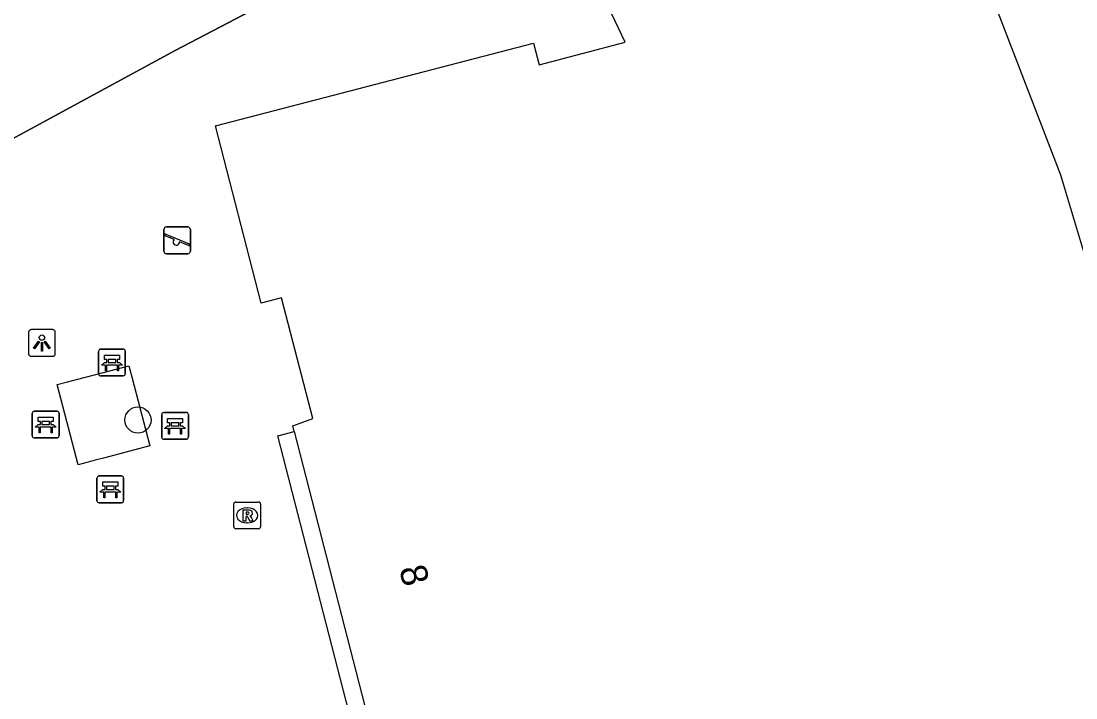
# Model space of a CAD drawing. Extents: x 163010 to 163853, y 382793 to 383982.
# Drawn here: x 163496.42 to 163535.87, y 383571.41 to 383596.72 of the extents above; entities that cross this region are included whole.
import ezdxf

# ---------------------------------------------------------------- set-up
doc = ezdxf.new("R2010")
doc.units = 0
for name, color, linetype in [('IMGEO_Bank', 7, 'Continuous'), ('IMGEO_Boom', 7, 'Continuous'), ('IMGEO_Hek', 7, 'Continuous'), ('IMGEO_Lichtpunt', 7, 'Continuous'), ('IMGEO_Pand', 7, 'Continuous'), ('IMGEO_Pand_nummerreeks', 7, 'Continuous'), ('IMGEO_Rioolput', 7, 'Continuous'), ('IMGEO_Speelvoorziening', 7, 'Continuous'), ('IMGEO_Voetpad_open', 7, 'Continuous')]:
    doc.layers.add(name, color=color, linetype=linetype)

msp = doc.modelspace()

# ---------------------------------------------------------------- linework, layer by layer
at = {"layer": 'IMGEO_Bank'}
for p, q in [((163499.318, 383583.528), (163499.318, 383584.369)), ((163499.318, 383584.369), (163499.318, 383583.528)), ((163499.393, 383584.453), (163500.234, 383584.453)), ((163500.234, 383584.453), (163499.393, 383584.453)), ((163500.318, 383584.378), (163500.318, 383583.537)), ((163500.318, 383583.537), (163500.318, 383584.378)), ((163500.015, 383583.851), (163499.622, 383583.851)), ((163499.627, 383583.959), (163499.627, 383584.065)), ((163499.671, 383584.065), (163499.671, 383583.959)), ((163499.959, 383584.071), (163499.677, 383584.071)), ((163499.677, 383583.953), (163499.959, 383583.953)), ((163499.965, 383583.959), (163499.965, 383584.065)), ((163500.009, 383584.065), (163500.009, 383583.959)), ((163500.243, 383583.453), (163499.402, 383583.453)), ((163499.402, 383583.453), (163500.243, 383583.453)), ((163496.838, 383581.208), (163496.838, 383582.049)), ((163496.838, 383582.049), (163496.838, 383581.208)), ((163496.913, 383582.133), (163497.754, 383582.133)), ((163497.754, 383582.133), (163496.913, 383582.133)), ((163497.838, 383582.058), (163497.838, 383581.217)), ((163497.838, 383581.217), (163497.838, 383582.058)), ((163501.678, 383581.157), (163501.678, 383581.998)), ((163501.678, 383581.998), (163501.678, 383581.157)), ((163501.753, 383582.082), (163502.594, 383582.082)), ((163502.594, 383582.082), (163501.753, 383582.082)), ((163502.678, 383582.007), (163502.678, 383581.166)), ((163502.678, 383581.166), (163502.678, 383582.007)), ((163497.535, 383581.531), (163497.142, 383581.531)), ((163497.147, 383581.639), (163497.147, 383581.745)), ((163497.191, 383581.745), (163497.191, 383581.639)), ((163497.479, 383581.751), (163497.197, 383581.751)), ((163497.197, 383581.633), (163497.479, 383581.633)), ((163497.485, 383581.639), (163497.485, 383581.745)), ((163497.529, 383581.745), (163497.529, 383581.639)), ((163502.375, 383581.48), (163501.982, 383581.48)), ((163501.987, 383581.588), (163501.987, 383581.694)), ((163502.031, 383581.694), (163502.031, 383581.588)), ((163502.319, 383581.7), (163502.037, 383581.7)), ((163502.037, 383581.582), (163502.319, 383581.582)), ((163502.325, 383581.588), (163502.325, 383581.694)), ((163502.369, 383581.694), (163502.369, 383581.588)), ((163497.763, 383581.133), (163496.922, 383581.133)), ((163496.922, 383581.133), (163497.763, 383581.133)), ((163502.603, 383581.082), (163501.762, 383581.082)), ((163501.762, 383581.082), (163502.603, 383581.082)), ((163499.255, 383578.782), (163499.255, 383579.623)), ((163499.255, 383579.623), (163499.255, 383578.782)), ((163499.33, 383579.707), (163500.171, 383579.707)), ((163500.171, 383579.707), (163499.33, 383579.707)), ((163500.255, 383579.632), (163500.255, 383578.791)), ((163500.255, 383578.791), (163500.255, 383579.632)), ((163499.952, 383579.105), (163499.559, 383579.105)), ((163499.564, 383579.213), (163499.564, 383579.319)), ((163499.608, 383579.319), (163499.608, 383579.213)), ((163499.896, 383579.325), (163499.614, 383579.325)), ((163499.614, 383579.207), (163499.896, 383579.207)), ((163499.902, 383579.213), (163499.902, 383579.319)), ((163499.946, 383579.319), (163499.946, 383579.213)), ((163500.18, 383578.707), (163499.339, 383578.707)), ((163499.339, 383578.707), (163500.18, 383578.707))]:
    msp.add_line(p, q, dxfattribs=at)
for points in [[(163499.621, 383584.071), (163499.535, 383584.071), (163499.535, 383584.232), (163500.098, 383584.232), (163500.098, 383584.071), (163500.015, 383584.071)], [(163499.565, 383583.851), (163499.423, 383583.851), (163499.535, 383583.953), (163499.621, 383583.953)], [(163499.615, 383583.844), (163499.615, 383583.637), (163499.572, 383583.637), (163499.572, 383583.844)], [(163500.015, 383583.953), (163500.098, 383583.953), (163500.21, 383583.851), (163500.071, 383583.851)], [(163500.065, 383583.844), (163500.065, 383583.637), (163500.021, 383583.637), (163500.021, 383583.844)], [(163497.141, 383581.751), (163497.055, 383581.751), (163497.055, 383581.912), (163497.618, 383581.912), (163497.618, 383581.751), (163497.535, 383581.751)], [(163501.981, 383581.7), (163501.895, 383581.7), (163501.895, 383581.861), (163502.458, 383581.861), (163502.458, 383581.7), (163502.375, 383581.7)], [(163497.085, 383581.531), (163496.943, 383581.531), (163497.055, 383581.633), (163497.141, 383581.633)], [(163497.135, 383581.524), (163497.135, 383581.317), (163497.092, 383581.317), (163497.092, 383581.524)], [(163497.535, 383581.633), (163497.618, 383581.633), (163497.73, 383581.531), (163497.591, 383581.531)], [(163497.585, 383581.524), (163497.585, 383581.317), (163497.541, 383581.317), (163497.541, 383581.524)], [(163501.925, 383581.48), (163501.783, 383581.48), (163501.895, 383581.582), (163501.981, 383581.582)], [(163501.975, 383581.473), (163501.975, 383581.266), (163501.932, 383581.266), (163501.932, 383581.473)], [(163502.375, 383581.582), (163502.458, 383581.582), (163502.57, 383581.48), (163502.431, 383581.48)], [(163502.425, 383581.473), (163502.425, 383581.266), (163502.381, 383581.266), (163502.381, 383581.473)], [(163499.558, 383579.325), (163499.472, 383579.325), (163499.472, 383579.486), (163500.035, 383579.486), (163500.035, 383579.325), (163499.952, 383579.325)], [(163499.502, 383579.105), (163499.36, 383579.105), (163499.472, 383579.207), (163499.558, 383579.207)], [(163499.552, 383579.098), (163499.552, 383578.891), (163499.509, 383578.891), (163499.509, 383579.098)], [(163499.952, 383579.207), (163500.035, 383579.207), (163500.147, 383579.105), (163500.008, 383579.105)], [(163500.002, 383579.098), (163500.002, 383578.891), (163499.958, 383578.891), (163499.958, 383579.098)]]:
    msp.add_lwpolyline(points, dxfattribs=at)
for centre, radius, start, end in [((163499.396, 383584.375), 0.0779, 92.4484, 184.2845), ((163499.396, 383584.375), 0.0779, 92.4484, 184.2845), ((163500.24, 383584.375), 0.0779, 2.4484, 94.2845), ((163500.24, 383584.375), 0.0779, 2.4484, 94.2845), ((163499.565, 383583.844), 0.00671, 2.8957, 87.1043), ((163499.622, 383583.844), 0.00671, 92.8957, 177.1043), ((163499.62, 383584.064), 0.00671, 2.8957, 87.1043), ((163499.62, 383583.96), 0.00671, 272.8957, 357.1043), ((163499.677, 383584.064), 0.00671, 92.8957, 177.1043), ((163499.677, 383583.96), 0.00671, 182.8957, 267.1043), ((163499.959, 383584.064), 0.00671, 2.8957, 87.1043), ((163499.959, 383583.96), 0.00671, 272.8957, 357.1043), ((163500.016, 383584.064), 0.00671, 92.8957, 177.1043), ((163500.016, 383583.96), 0.00671, 182.8957, 267.1043), ((163500.014, 383583.844), 0.00671, 2.8957, 87.1043), ((163500.071, 383583.844), 0.00671, 92.8957, 177.1043), ((163499.396, 383583.531), 0.0779, 182.4484, 274.2845), ((163499.396, 383583.531), 0.0779, 182.4484, 274.2845), ((163500.24, 383583.531), 0.0779, 272.4484, 4.2845), ((163500.24, 383583.531), 0.0779, 272.4484, 4.2845), ((163496.916, 383582.055), 0.0779, 92.4484, 184.2845), ((163496.916, 383582.055), 0.0779, 92.4484, 184.2845), ((163497.76, 383582.055), 0.0779, 2.4484, 94.2845), ((163497.76, 383582.055), 0.0779, 2.4484, 94.2845), ((163501.756, 383582.004), 0.0779, 92.4484, 184.2845), ((163501.756, 383582.004), 0.0779, 92.4484, 184.2845), ((163502.6, 383582.004), 0.0779, 2.4484, 94.2845), ((163502.6, 383582.004), 0.0779, 2.4484, 94.2845), ((163497.085, 383581.524), 0.00671, 2.8957, 87.1043), ((163497.142, 383581.524), 0.00671, 92.8957, 177.1043), ((163497.14, 383581.744), 0.00671, 2.8957, 87.1043), ((163497.14, 383581.64), 0.00671, 272.8957, 357.1043), ((163497.197, 383581.744), 0.00671, 92.8957, 177.1043), ((163497.197, 383581.64), 0.00671, 182.8957, 267.1043), ((163497.479, 383581.744), 0.00671, 2.8957, 87.1043), ((163497.479, 383581.64), 0.00671, 272.8957, 357.1043), ((163497.536, 383581.744), 0.00671, 92.8957, 177.1043), ((163497.536, 383581.64), 0.00671, 182.8957, 267.1043), ((163497.534, 383581.524), 0.00671, 2.8957, 87.1043), ((163497.591, 383581.524), 0.00671, 92.8957, 177.1043), ((163501.925, 383581.473), 0.00671, 2.8957, 87.1043), ((163501.982, 383581.473), 0.00671, 92.8957, 177.1043), ((163501.98, 383581.693), 0.00671, 2.8957, 87.1043), ((163501.98, 383581.589), 0.00671, 272.8957, 357.1043), ((163502.037, 383581.693), 0.00671, 92.8957, 177.1043), ((163502.037, 383581.589), 0.00671, 182.8957, 267.1043), ((163502.319, 383581.693), 0.00671, 2.8957, 87.1043), ((163502.319, 383581.589), 0.00671, 272.8957, 357.1043), ((163502.376, 383581.693), 0.00671, 92.8957, 177.1043), ((163502.376, 383581.589), 0.00671, 182.8957, 267.1043), ((163502.374, 383581.473), 0.00671, 2.8957, 87.1043), ((163502.431, 383581.473), 0.00671, 92.8957, 177.1043), ((163496.916, 383581.211), 0.0779, 182.4484, 274.2845), ((163496.916, 383581.211), 0.0779, 182.4484, 274.2845), ((163497.76, 383581.211), 0.0779, 272.4484, 4.2845), ((163497.76, 383581.211), 0.0779, 272.4484, 4.2845), ((163501.756, 383581.16), 0.0779, 182.4484, 274.2845), ((163501.756, 383581.16), 0.0779, 182.4484, 274.2845), ((163502.6, 383581.16), 0.0779, 272.4484, 4.2845), ((163502.6, 383581.16), 0.0779, 272.4484, 4.2845), ((163499.333, 383579.629), 0.0779, 92.4484, 184.2845), ((163499.333, 383579.629), 0.0779, 92.4484, 184.2845), ((163500.177, 383579.629), 0.0779, 2.4484, 94.2845), ((163500.177, 383579.629), 0.0779, 2.4484, 94.2845), ((163499.502, 383579.098), 0.00671, 2.8957, 87.1043), ((163499.559, 383579.098), 0.00671, 92.8957, 177.1043), ((163499.557, 383579.318), 0.00671, 2.8957, 87.1043), ((163499.557, 383579.214), 0.00671, 272.8957, 357.1043), ((163499.614, 383579.318), 0.00671, 92.8957, 177.1043), ((163499.614, 383579.214), 0.00671, 182.8957, 267.1043), ((163499.896, 383579.318), 0.00671, 2.8957, 87.1043), ((163499.896, 383579.214), 0.00671, 272.8957, 357.1043), ((163499.953, 383579.318), 0.00671, 92.8957, 177.1043), ((163499.953, 383579.214), 0.00671, 182.8957, 267.1043), ((163499.951, 383579.098), 0.00671, 2.8957, 87.1043), ((163500.008, 383579.098), 0.00671, 92.8957, 177.1043), ((163499.333, 383578.785), 0.0779, 182.4484, 274.2845), ((163499.333, 383578.785), 0.0779, 182.4484, 274.2845), ((163500.177, 383578.785), 0.0779, 272.4484, 4.2845), ((163500.177, 383578.785), 0.0779, 272.4484, 4.2845)]:
    msp.add_arc(centre, radius, start, end, dxfattribs=at)
at = {"layer": 'IMGEO_Boom'}
msp.add_circle((163500.79, 383581.8), 0.489, dxfattribs=at)
at = {"layer": 'IMGEO_Hek'}
for points in [[(163502.183, 383595.625), (163516.226, 383602.973)], [(163493.744, 383591.049), (163502.183, 383595.625)]]:
    msp.add_lwpolyline(points, dxfattribs=at)
at = {"layer": 'IMGEO_Lichtpunt'}
for p, q in [((163496.701, 383585.086), (163496.701, 383584.279)), ((163496.701, 383585.086), (163496.701, 383584.279)), ((163497.603, 383585.181), (163496.795, 383585.181)), ((163497.603, 383585.181), (163496.795, 383585.181)), ((163497.697, 383584.279), (163497.697, 383585.086)), ((163497.697, 383584.279), (163497.697, 383585.086)), ((163496.795, 383584.185), (163497.603, 383584.185)), ((163496.795, 383584.185), (163497.603, 383584.185))]:
    msp.add_line(p, q, dxfattribs=at)
for points in [[(163497.075, 383584.75), (163497.114, 383584.722), (163496.926, 383584.46), (163496.888, 383584.487), (163497.075, 383584.75)], [(163497.177, 383584.702), (163497.224, 383584.702), (163497.224, 383584.38), (163497.177, 383584.38), (163497.177, 383584.702)], [(163497.287, 383584.722), (163497.325, 383584.749), (163497.512, 383584.487), (163497.473, 383584.459), (163497.287, 383584.722)]]:
    msp.add_lwpolyline(points, dxfattribs=at)
msp.add_circle((163497.2, 383584.884), 0.0994, dxfattribs=at)
for centre, start, end in [((163496.795, 383585.086), 90, 180), ((163496.795, 383585.086), 90, 180), ((163497.603, 383585.086), 0, 90), ((163497.603, 383585.086), 0, 90), ((163496.795, 383584.279), 180, 270), ((163496.795, 383584.279), 180, 270), ((163497.603, 383584.279), 270, 0), ((163497.603, 383584.279), 270, 360)]:
    msp.add_arc(centre, 0.0946, start, end, dxfattribs=at)
at = {"layer": 'IMGEO_Pand'}
for points in [[(163524.611, 383560.977), (163524.386, 383561.799), (163527.768, 383562.599), (163527.808, 383560.79), (163527.877, 383557.71), (163532.876, 383557.821), (163541.114, 383558.005), (163541.1, 383558.279), (163540.678, 383565.41), (163539.885, 383565.325), (163539.659, 383567.667), (163540.441, 383567.775), (163539.467, 383574.855), (163537.97, 383581.812), (163537.2, 383581.61), (163536.603, 383583.918), (163537.366, 383584.104), (163535.313, 383590.961), (163532.755, 383597.603), (163532.008, 383597.315), (163531.124, 383599.374), (163531.855, 383599.696), (163530.858, 383601.795), (163528.712, 383606.31)], [(163506.636, 383581.369), (163506.581, 383581.585), (163507.326, 383581.863), (163506.164, 383586.376), (163505.398, 383586.171), (163503.693, 383592.807), (163515.584, 383595.896), (163515.797, 383595.09), (163519.011, 383595.942), (163516.99, 383600.191)], [(163506.636, 383581.369), (163509.719, 383569.345)]]:
    msp.add_lwpolyline(points, dxfattribs=at)
at = {"layer": 'IMGEO_Rioolput'}
for p, q in [((163504.45, 383578.734), (163505.302, 383578.734)), ((163504.375, 383577.808), (163504.375, 383578.66)), ((163504.863, 383578.514), (163504.888, 383578.514)), ((163505.376, 383578.66), (163505.376, 383577.808)), ((163504.886, 383577.954), (163504.861, 383577.954)), ((163505.302, 383577.734), (163504.45, 383577.734))]:
    msp.add_line(p, q, dxfattribs=at)
for points in [[(163504.45, 383578.734), (163505.302, 383578.734)], [(163504.375, 383577.808), (163504.375, 383578.66)], [(163504.964, 383578.432), (163504.712, 383578.434), (163504.712, 383578.034)], [(163504.89, 383578.353), (163504.836, 383578.353), (163504.836, 383578.272)], [(163505.376, 383578.66), (163505.376, 383577.808)], [(163504.712, 383578.034), (163504.836, 383578.034), (163504.836, 383578.196), (163504.847, 383578.196)], [(163504.836, 383578.272), (163504.888, 383578.272)], [(163504.894, 383578.167), (163504.965, 383578.034), (163505.105, 383578.034), (163505.04, 383578.16)], [(163505.302, 383577.734), (163504.45, 383577.734)]]:
    msp.add_lwpolyline(points, dxfattribs=at)
for centre, radius, start, end in [((163504.452, 383578.658), 0.0765, 91.552, 178.448), ((163504.452, 383578.658), 0.0765, 91.552, 178.448), ((163505.3, 383578.658), 0.0765, 1.552, 88.448), ((163505.3, 383578.658), 0.0765, 1.552, 88.448), ((163504.896, 383578.257), 0.0964, 77.0061, 93.1865), ((163504.91, 383578.314), 0.0378, 276.6634, 79.6772), ((163504.963, 383578.322), 0.109, 350.3612, 89.416), ((163504.961, 383578.322), 0.112, 277.5842, 350.9817), ((163504.846, 383578.143), 0.0533, 26.0293, 88.6989), ((163504.872, 383578.461), 0.19, 274.7715, 282.9687), ((163504.945, 383578.107), 0.108, 29.5134, 73.7905), ((163504.452, 383577.81), 0.0765, 181.552, 268.448), ((163504.452, 383577.81), 0.0765, 181.552, 268.448), ((163505.3, 383577.81), 0.0765, 271.552, 358.448), ((163505.3, 383577.81), 0.0765, 271.552, 358.448)]:
    msp.add_arc(centre, radius, start, end, dxfattribs=at)
for centre, major_axis, ratio, start_param, end_param in [((163504.862, 383578.234), (-0.387, 0.002), 0.722429, 4.712389, 7.853982), ((163504.887, 383578.234), (-0.39, 0.002), 0.717154, 1.570796, 4.712389)]:
    msp.add_ellipse(centre, major_axis=major_axis, ratio=ratio, start_param=start_param, end_param=end_param, dxfattribs=at)
at = {"layer": 'IMGEO_Speelvoorziening'}
for p, q in [((163501.86, 383589.023), (163502.65, 383589.023)), ((163502.65, 383589.023), (163501.86, 383589.023)), ((163501.76, 383588.123), (163501.76, 383588.923)), ((163501.76, 383588.923), (163501.76, 383588.123)), ((163502.143, 383588.551), (163501.804, 383588.688)), ((163501.829, 383588.748), (163502.705, 383588.395)), ((163502.75, 383588.923), (163502.75, 383588.123)), ((163502.75, 383588.123), (163502.75, 383588.923)), ((163502.681, 383588.335), (163502.341, 383588.472)), ((163502.65, 383588.023), (163501.86, 383588.023)), ((163501.86, 383588.023), (163502.65, 383588.023))]:
    msp.add_line(p, q, dxfattribs=at)
for centre, radius, start, end in [((163501.86, 383588.923), 0.1, 90, 180), ((163501.86, 383588.923), 0.1, 90, 180), ((163502.65, 383588.923), 0.1, 0, 90), ((163502.65, 383588.923), 0.1, 360, 90), ((163501.817, 383588.718), 0.0327, 68.078, 248.078), ((163502.222, 383588.461), 0.12, 130.9928, 5.1632), ((163502.693, 383588.365), 0.0327, 248.078, 68.078), ((163501.86, 383588.123), 0.1, 180, 270), ((163501.86, 383588.123), 0.1, 180, 270), ((163502.65, 383588.123), 0.1, 270, 0), ((163502.65, 383588.123), 0.1, 270, 0)]:
    msp.add_arc(centre, radius, start, end, dxfattribs=at)
at = {"layer": 'IMGEO_Voetpad_open'}
for points in [[(163516.226, 383602.973), (163502.183, 383595.625), (163493.744, 383591.049)], [(163500.447, 383583.83), (163500.57, 383583.365), (163501.234, 383580.832), (163499.499, 383580.376), (163499.192, 383580.295), (163498.929, 383580.226), (163498.55, 383580.127), (163497.763, 383583.125), (163498.155, 383583.228), (163499.499, 383583.581), (163500.447, 383583.83)], [(163509.719, 383569.345), (163509.113, 383569.202), (163506.027, 383581.213), (163506.636, 383581.369)]]:
    msp.add_lwpolyline(points, dxfattribs=at)

# ---------------------------------------------------------------- texts
at = {"layer": 'IMGEO_Pand_nummerreeks'}
msp.add_text('8', height=1, rotation=284.3781, dxfattribs=at).set_placement((163510.553, 383576.236))

doc.saveas('drawing.dxf')
